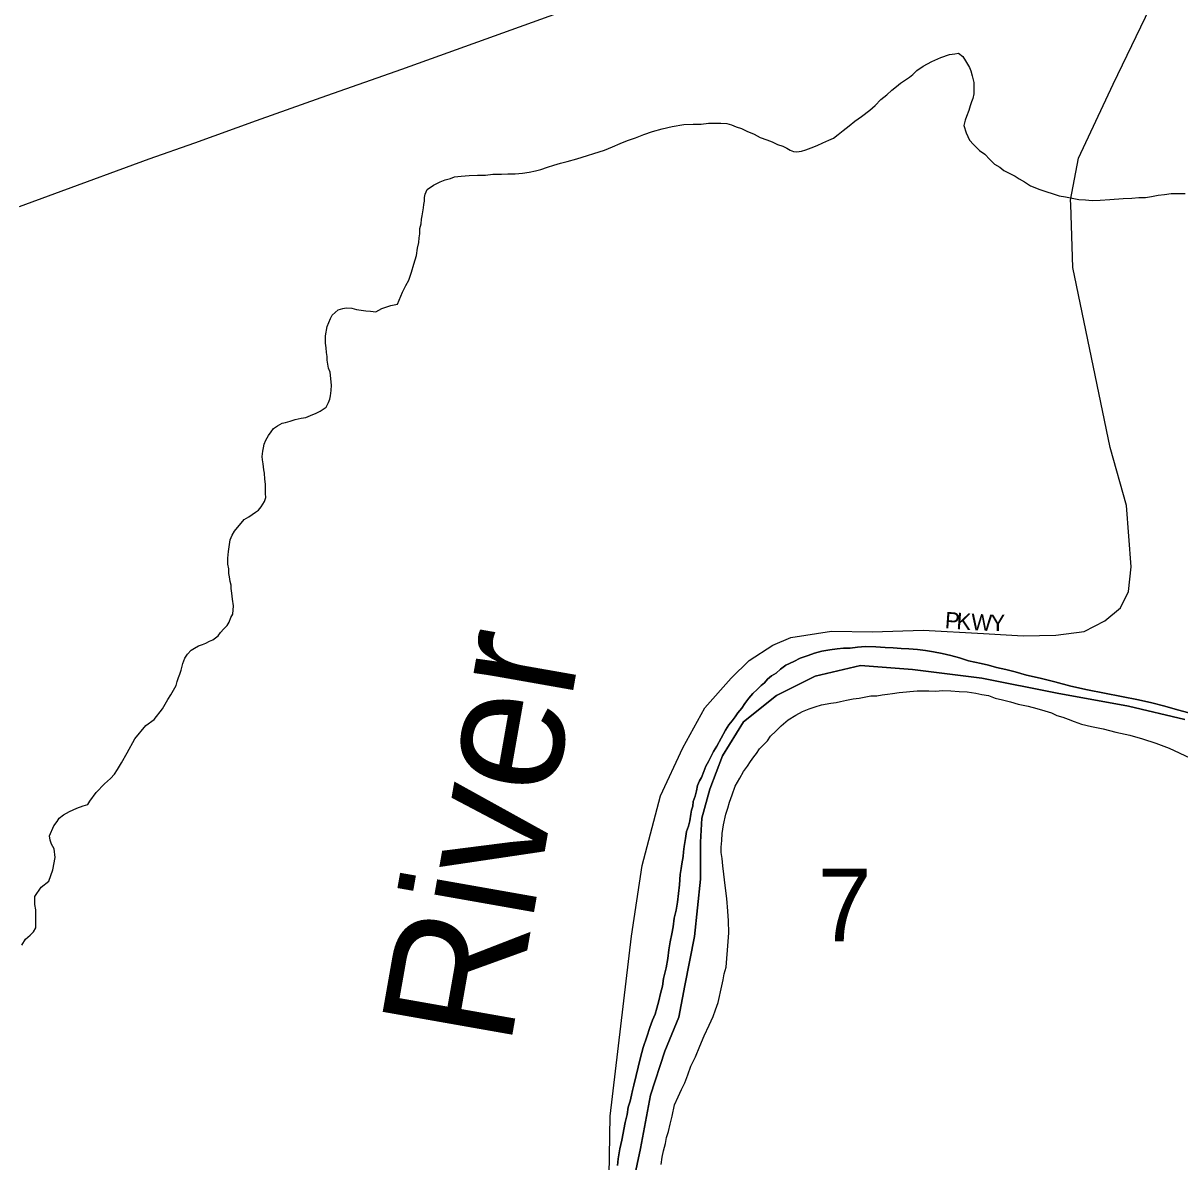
# Model space of a CAD drawing. Extents: x 2010165 to 2382125, y 1060529 to 1407316.
# Drawn here: x 2146217 to 2149732, y 1253396 to 1256857 of the extents above; entities that cross this region are included whole.
import ezdxf

# ---------------------------------------------------------------- set-up
doc = ezdxf.new("R2010")
doc.units = 0
for name, color, linetype in [('GM_X_City_Street', 7, 'Continuous'), ('GM_X_City_Street_Text', 7, 'Continuous'), ('GM_X_Corporation', 7, 'Continuous'), ('GM_X_Major_River', 7, 'Continuous'), ('GM_X_Major_River_Text', 7, 'Continuous'), ('GM_X_Minor_River', 7, 'Continuous'), ('GM_X_Section_Text', 7, 'Continuous'), ('GM_X_State_Route', 7, 'Continuous')]:
    doc.layers.add(name, color=color, linetype=linetype)

msp = doc.modelspace()

# ---------------------------------------------------------------- linework, layer by layer
at = {"layer": 'GM_X_City_Street'}
for points in [[(2149400.3, 1256305.9), (2149399.9, 1256319.4), (2149424.4, 1256446.5), (2149529.1, 1256671.6), (2149656.2, 1256935.3), (2149687.4, 1257053.9), (2149694.1, 1257173.8), (2149653.9, 1257428), (2149589.8, 1257721.8)], [(2147994.6, 1253172.2), (2148000.3, 1253534.9), (2148065, 1254081.8), (2148098, 1254296.1), (2148153.1, 1254508.3), (2148221.8, 1254654.3), (2148288.4, 1254776.3), (2148368.8, 1254866.2), (2148423.1, 1254920.1), (2148495.3, 1254965.9), (2148549.4, 1254989.7), (2148673.5, 1255009.3), (2148797.5, 1255006.8), (2148951.5, 1255012.2), (2149135.5, 1255001.4), (2149255.5, 1254994.9), (2149355.5, 1254996.6), (2149441.6, 1255008.2), (2149503.7, 1255040.1), (2149551.9, 1255079.9), (2149576.2, 1255129.9), (2149584.5, 1255204.1), (2149569.5, 1255390.5), (2149520.3, 1255567), (2149406.6, 1256114.4), (2149400.3, 1256305.9)]]:
    msp.add_lwpolyline(points, dxfattribs=at)
at = {"layer": 'GM_X_Corporation'}
for points in [[(2148072.7, 1253341), (2148092.9, 1253435.7), (2148123.7, 1253598.7), (2148167.2, 1253731.9), (2148209.2, 1253835), (2148227.4, 1253931.6), (2148256.5, 1254080.6), (2148275.1, 1254255.4), (2148274.9, 1254367.7), (2148279.5, 1254440), (2148303.8, 1254528.7), (2148341.9, 1254629.7), (2148406, 1254733.3), (2148506.5, 1254813.5), (2148623.5, 1254872), (2148761, 1254904.8), (2148919.4, 1254892), (2149130.2, 1254866.1), (2149359.3, 1254820.6), (2149576.3, 1254780.9), (2149747.3, 1254740.2)], [(2149747.3, 1254740.2), (2149576.3, 1254780.9), (2149359.3, 1254820.6), (2149130.2, 1254866.1), (2148919.4, 1254892), (2148761, 1254904.8), (2148623.5, 1254872), (2148506.5, 1254813.5), (2148406, 1254733.3), (2148341.9, 1254629.7), (2148303.8, 1254528.7), (2148279.5, 1254440), (2148274.9, 1254367.7), (2148275.1, 1254255.4), (2148256.5, 1254080.6), (2148227.4, 1253931.6), (2148209.2, 1253835), (2148167.2, 1253731.9), (2148123.7, 1253598.7), (2148092.9, 1253435.7), (2148072.7, 1253341)]]:
    msp.add_lwpolyline(points, dxfattribs=at)
at = {"layer": 'GM_X_Major_River'}
for points in [[(2148024.7, 1253404.8), (2148030.1, 1253435), (2148035.6, 1253461.2), (2148046.7, 1253515.6), (2148052.2, 1253539.8), (2148055.8, 1253561.9), (2148061.5, 1253580.1), (2148065.2, 1253598.3), (2148068.9, 1253612.4), (2148072.7, 1253628.5), (2148093.2, 1253713.2), (2148100.6, 1253743.4), (2148112.1, 1253775.8), (2148121.6, 1253804.1), (2148129.2, 1253826.3), (2148136.9, 1253844.5), (2148142.5, 1253862.7), (2148148.2, 1253884.8), (2148153.8, 1253907), (2148159.4, 1253929.2), (2148162.9, 1253953.4), (2148170.4, 1253985.6), (2148175.8, 1254013.8), (2148179.4, 1254040), (2148182.9, 1254064.1), (2148188.5, 1254088.3), (2148192.1, 1254110.5), (2148195.6, 1254136.6), (2148201.2, 1254160.8), (2148204.8, 1254185), (2148208.3, 1254211.1), (2148211.8, 1254237.3), (2148213.2, 1254269.4), (2148216.9, 1254287.6), (2148218.6, 1254301.6), (2148222.2, 1254323.8), (2148224, 1254337.9), (2148225.7, 1254354), (2148229.3, 1254378.1), (2148232.9, 1254400.3), (2148238.6, 1254416.4), (2148242.3, 1254432.6), (2148245.9, 1254452.7), (2148247.7, 1254464.8), (2148251.5, 1254476.9), (2148253.2, 1254491), (2148259, 1254507.1), (2148262.7, 1254523.3), (2148266.4, 1254539.4), (2148272.1, 1254553.6), (2148278, 1254563.7), (2148285.7, 1254581.9), (2148291.4, 1254598.1), (2148299.1, 1254612.3), (2148306.9, 1254626.5), (2148314.6, 1254642.7), (2148324.4, 1254658.9), (2148351.6, 1254707.6), (2148361.3, 1254723.8), (2148371.1, 1254736.1), (2148380.9, 1254748.3), (2148388.7, 1254760.5), (2148400.5, 1254774.8), (2148410.2, 1254789), (2148422, 1254805.3), (2148433.8, 1254819.6), (2148447.6, 1254831.9), (2148459.4, 1254844.1), (2148469.3, 1254852.3), (2148479.1, 1254862.6), (2148491, 1254872.8), (2148504.9, 1254881.1), (2148518.7, 1254893.4), (2148534.5, 1254905.8), (2148558.4, 1254916.3), (2148578.3, 1254926.7), (2148602.2, 1254935.2), (2148622.1, 1254941.6), (2148644.1, 1254948), (2148668.1, 1254952.5), (2148690.1, 1254954.9), (2148710.1, 1254957.3), (2148730.2, 1254957.7), (2148752.2, 1254960.1), (2148776.3, 1254962.6), (2148808.4, 1254961.2), (2148836.5, 1254959.7), (2148860.6, 1254958.2), (2148884.7, 1254956.6), (2148908.8, 1254955.1), (2148935, 1254953.6), (2148959.1, 1254950), (2148983.3, 1254946.5), (2149009.5, 1254941), (2149035.6, 1254935.4), (2149061.9, 1254927.9), (2149090.1, 1254918.4), (2149128.4, 1254911.1), (2149150.6, 1254905.5), (2149174.8, 1254898), (2149203, 1254892.5)], [(2149203, 1254892.5), (2149174.8, 1254898), (2149150.6, 1254905.5), (2149128.4, 1254911.1), (2149090.1, 1254918.4), (2149061.9, 1254927.9), (2149035.6, 1254935.4), (2149009.5, 1254941), (2148983.3, 1254946.5), (2148959.1, 1254950), (2148935, 1254953.6), (2148908.8, 1254955.1), (2148884.7, 1254956.6), (2148860.6, 1254958.2), (2148836.5, 1254959.7), (2148808.4, 1254961.2), (2148776.3, 1254962.6), (2148752.2, 1254960.1), (2148730.2, 1254957.7), (2148710.1, 1254957.3), (2148690.1, 1254954.9), (2148668.1, 1254952.5), (2148644.1, 1254948), (2148622.1, 1254941.6), (2148602.2, 1254935.2), (2148578.3, 1254926.7), (2148558.4, 1254916.3), (2148534.5, 1254905.8), (2148518.7, 1254893.4), (2148504.9, 1254881.1), (2148491, 1254872.8), (2148479.1, 1254862.6), (2148469.3, 1254852.3), (2148459.4, 1254844.1), (2148447.6, 1254831.9), (2148433.8, 1254819.6), (2148422, 1254805.3), (2148410.2, 1254789), (2148400.5, 1254774.8), (2148388.7, 1254760.5), (2148380.9, 1254748.3), (2148371.1, 1254736.1), (2148361.3, 1254723.8), (2148351.6, 1254707.6), (2148324.4, 1254658.9), (2148314.6, 1254642.7), (2148306.9, 1254626.5), (2148299.1, 1254612.3), (2148291.4, 1254598.1), (2148285.7, 1254581.9), (2148278, 1254563.7), (2148272.1, 1254553.6), (2148266.4, 1254539.4), (2148262.7, 1254523.3), (2148259, 1254507.1), (2148253.2, 1254491), (2148251.5, 1254476.9), (2148247.7, 1254464.8), (2148245.9, 1254452.7), (2148242.3, 1254432.6), (2148238.6, 1254416.4), (2148232.9, 1254400.3), (2148229.3, 1254378.1), (2148225.7, 1254354), (2148224, 1254337.9), (2148222.2, 1254323.8), (2148218.6, 1254301.6), (2148216.9, 1254287.6), (2148213.2, 1254269.4), (2148211.8, 1254237.3), (2148208.3, 1254211.1), (2148204.8, 1254185), (2148201.2, 1254160.8), (2148195.6, 1254136.6), (2148192.1, 1254110.5), (2148188.5, 1254088.3), (2148182.9, 1254064.1), (2148179.4, 1254040), (2148175.8, 1254013.8), (2148170.4, 1253985.6), (2148162.9, 1253953.4), (2148159.4, 1253929.2), (2148153.8, 1253907), (2148148.2, 1253884.8), (2148142.5, 1253862.7), (2148136.9, 1253844.5), (2148129.2, 1253826.3), (2148121.6, 1253804.1), (2148112.1, 1253775.8), (2148100.6, 1253743.4), (2148093.2, 1253713.2), (2148072.7, 1253628.5), (2148068.9, 1253612.4), (2148065.2, 1253598.3), (2148061.5, 1253580.1), (2148055.8, 1253561.9), (2148052.2, 1253539.8), (2148046.7, 1253515.6), (2148035.6, 1253461.2), (2148030.1, 1253435), (2148024.7, 1253404.8)], [(2149203, 1254892.5), (2149231.2, 1254885), (2149265.5, 1254875.6), (2149307.9, 1254866.4), (2149352.2, 1254855.2), (2149400.6, 1254842.1), (2149451, 1254831), (2149606.1, 1254799.9), (2149646.4, 1254790.6), (2149686.7, 1254781.3), (2149725.1, 1254770), (2149759.3, 1254760.6)], [(2149759.3, 1254760.6), (2149725.1, 1254770), (2149686.7, 1254781.3), (2149646.4, 1254790.6), (2149606.1, 1254799.9), (2149451, 1254831), (2149400.6, 1254842.1), (2149352.2, 1254855.2), (2149307.9, 1254866.4), (2149265.5, 1254875.6), (2149231.2, 1254885), (2149203, 1254892.5)], [(2148671.1, 1254790), (2148687.1, 1254792.3), (2148701.1, 1254794.6), (2148719.1, 1254798.9), (2148739.1, 1254803.3), (2148757.1, 1254805.7), (2148773.1, 1254808), (2148793.1, 1254812.4), (2148811.2, 1254812.7), (2148827.2, 1254815), (2148843.2, 1254817.4), (2148859.2, 1254819.7), (2148879.2, 1254822.1), (2148933.3, 1254827.1), (2148951.4, 1254827.5), (2148969.4, 1254827.8), (2148989.5, 1254826.2), (2149011.5, 1254828.6), (2149035.7, 1254827.1), (2149061.8, 1254825.6), (2149085.9, 1254824), (2149112, 1254820.5), (2149130.2, 1254816.8), (2149150.3, 1254813.2), (2149170.5, 1254805.6), (2149192.7, 1254800), (2149216.9, 1254794.4), (2149241.1, 1254786.8), (2149271.3, 1254781.4), (2149297.5, 1254773.9), (2149321.8, 1254766.3), (2149341.9, 1254760.7), (2149358.1, 1254753), (2149376.3, 1254747.3), (2149392.5, 1254741.6), (2149410.7, 1254733.9), (2149432.9, 1254726.3), (2149463.1, 1254718.8), (2149499.4, 1254711.5), (2149537.7, 1254702.2), (2149580, 1254693), (2149618.3, 1254681.7), (2149658.7, 1254668.4), (2149699.1, 1254653.1), (2149761.9, 1254624.2)], [(2148671.1, 1254790), (2148687.1, 1254792.3), (2148701.1, 1254794.6), (2148719.1, 1254798.9), (2148739.1, 1254803.3), (2148757.1, 1254805.7), (2148773.1, 1254808), (2148793.1, 1254812.4), (2148811.2, 1254812.7), (2148827.2, 1254815), (2148843.2, 1254817.4), (2148859.2, 1254819.7), (2148879.2, 1254822.1), (2148933.3, 1254827.1), (2148951.4, 1254827.5), (2148969.4, 1254827.8), (2148989.5, 1254826.2), (2149011.5, 1254828.6), (2149035.7, 1254827.1), (2149061.8, 1254825.6), (2149085.9, 1254824), (2149112, 1254820.5), (2149130.2, 1254816.8), (2149150.3, 1254813.2), (2149170.5, 1254805.6), (2149192.7, 1254800), (2149216.9, 1254794.4), (2149241.1, 1254786.8), (2149271.3, 1254781.4), (2149297.5, 1254773.9), (2149321.8, 1254766.3), (2149341.9, 1254760.7), (2149358.1, 1254753), (2149376.3, 1254747.3), (2149392.5, 1254741.6), (2149410.7, 1254733.9), (2149432.9, 1254726.3), (2149463.1, 1254718.8), (2149499.4, 1254711.5), (2149537.7, 1254702.2), (2149580, 1254693), (2149618.3, 1254681.7), (2149658.7, 1254668.4), (2149699.1, 1254653.1), (2149761.9, 1254624.2)], [(2148155.4, 1253387.2), (2148159, 1253409.4), (2148162.7, 1253429.5), (2148168.3, 1253451.7), (2148171.9, 1253469.8), (2148177.6, 1253488), (2148183.2, 1253510.2), (2148188.8, 1253534.4), (2148196.2, 1253568.7), (2148207.8, 1253593), (2148217.4, 1253615.2), (2148227.1, 1253635.5), (2148236.6, 1253659.7), (2148246.2, 1253686), (2148259.7, 1253714.4), (2148273.1, 1253746.8), (2148286.6, 1253779.1), (2148302, 1253811.5), (2148313.6, 1253837.8), (2148321.2, 1253858.1), (2148328.8, 1253880.3), (2148332.5, 1253898.4), (2148336.3, 1253912.5), (2148340, 1253930.7), (2148343.6, 1253948.8), (2148347.3, 1253966.9), (2148353, 1253987.1), (2148359.5, 1254065.5), (2148361, 1254091.6), (2148360.4, 1254127.8), (2148357.8, 1254157.8), (2148355.1, 1254195.9), (2148350.3, 1254235.9), (2148345.7, 1254270), (2148343.2, 1254296), (2148340.8, 1254318), (2148338.4, 1254336.1), (2148338.1, 1254352.1), (2148339.7, 1254372.2), (2148341.3, 1254394.3), (2148344.9, 1254420.5), (2148352.3, 1254452.7), (2148358, 1254470.9), (2148363.7, 1254489.1), (2148371.3, 1254511.3), (2148380.8, 1254537.6), (2148394.4, 1254561.9), (2148406.1, 1254582.2), (2148417.8, 1254598.5), (2148427.6, 1254612.7), (2148437.3, 1254626.9), (2148445.2, 1254637.1), (2148454.9, 1254651.4), (2148466.8, 1254663.6), (2148478.6, 1254675.9), (2148488.3, 1254690.1), (2148504.1, 1254704.5), (2148519.9, 1254720.9), (2148541.6, 1254739.3), (2148565.4, 1254753.8), (2148585.3, 1254764.2), (2148605.2, 1254772.7), (2148623.2, 1254779), (2148643.1, 1254785.4), (2148671.1, 1254790)], [(2148155.4, 1253387.2), (2148159, 1253409.4), (2148162.7, 1253429.5), (2148168.3, 1253451.7), (2148171.9, 1253469.8), (2148177.6, 1253488), (2148183.2, 1253510.2), (2148188.8, 1253534.4), (2148196.2, 1253568.7), (2148207.8, 1253593), (2148217.4, 1253615.2), (2148227.1, 1253635.5), (2148236.6, 1253659.7), (2148246.2, 1253686), (2148259.7, 1253714.4), (2148273.1, 1253746.8), (2148286.6, 1253779.1), (2148302, 1253811.5), (2148313.6, 1253837.8), (2148321.2, 1253858.1), (2148328.8, 1253880.3), (2148332.5, 1253898.4), (2148336.3, 1253912.5), (2148340, 1253930.7), (2148343.6, 1253948.8), (2148347.3, 1253966.9), (2148353, 1253987.1), (2148359.5, 1254065.5), (2148361, 1254091.6), (2148360.4, 1254127.8), (2148357.8, 1254157.8), (2148355.1, 1254195.9), (2148350.3, 1254235.9), (2148345.7, 1254270), (2148343.2, 1254296), (2148340.8, 1254318), (2148338.4, 1254336.1), (2148338.1, 1254352.1), (2148339.7, 1254372.2), (2148341.3, 1254394.3), (2148344.9, 1254420.5), (2148352.3, 1254452.7), (2148358, 1254470.9), (2148363.7, 1254489.1), (2148371.3, 1254511.3), (2148380.8, 1254537.6), (2148394.4, 1254561.9), (2148406.1, 1254582.2), (2148417.8, 1254598.5), (2148427.6, 1254612.7), (2148437.3, 1254626.9), (2148445.2, 1254637.1), (2148454.9, 1254651.4), (2148466.8, 1254663.6), (2148478.6, 1254675.9), (2148488.3, 1254690.1), (2148504.1, 1254704.5), (2148519.9, 1254720.9), (2148541.6, 1254739.3), (2148565.4, 1254753.8), (2148585.3, 1254764.2), (2148605.2, 1254772.7), (2148623.2, 1254779), (2148643.1, 1254785.4), (2148671.1, 1254790)], [(2148023, 1253384.7), (2148024.7, 1253404.8)], [(2148024.7, 1253404.8), (2148023, 1253384.7)]]:
    msp.add_lwpolyline(points, dxfattribs=at)
at = {"layer": 'GM_X_Minor_River'}
for points in [[(2148188.9, 1256542.8), (2148224.9, 1256549.6), (2148253, 1256550.1), (2148277.1, 1256550.6), (2148299.1, 1256553), (2148319.2, 1256553.4), (2148337.2, 1256553.7), (2148355.3, 1256552.1), (2148369.5, 1256548.3), (2148383.6, 1256542.6), (2148399.8, 1256536.8), (2148416, 1256529.1), (2148438.2, 1256519.5), (2148456.5, 1256509.8), (2148476.7, 1256502.2), (2148492.8, 1256496.5), (2148509, 1256488.8), (2148525.2, 1256483.1), (2148537.3, 1256477.3), (2148547.5, 1256471.4), (2148557.6, 1256467.6), (2148567.7, 1256465.8), (2148581.7, 1256468.1), (2148595.6, 1256472.4), (2148611.6, 1256478.7), (2148629.5, 1256485.1), (2148647.4, 1256493.4), (2148665.3, 1256501.8), (2148679.3, 1256508.1), (2148693.1, 1256518.4), (2148708.9, 1256530.7), (2148726.7, 1256545.1), (2148744.5, 1256559.5), (2148764.3, 1256573.9), (2148790.1, 1256592.5), (2148805.9, 1256606.8), (2148823.6, 1256625.2), (2148841.4, 1256639.6), (2148857.1, 1256654), (2148871, 1256664.3), (2148882.9, 1256674.6), (2148910.6, 1256693.1), (2148920.5, 1256701.4), (2148932.3, 1256713.6), (2148952.1, 1256726.1), (2148978, 1256740.6), (2149005.8, 1256753.2), (2149031.7, 1256761.7), (2149047.8, 1256764), (2149059.7, 1256766.2), (2149072, 1256756.4), (2149080.3, 1256742.6), (2149086.5, 1256732.6), (2149092.7, 1256722.7), (2149096.9, 1256712.8), (2149101.2, 1256696.8), (2149105.6, 1256676.8), (2149105.9, 1256658.8), (2149106.2, 1256642.7), (2149102.4, 1256628.6), (2149098.6, 1256618.5), (2149094.8, 1256606.4), (2149091.1, 1256592.2), (2149083.4, 1256574), (2149079.6, 1256561.9), (2149075.9, 1256545.8), (2149082.3, 1256523.8), (2149092.8, 1256502), (2149105.1, 1256488.1), (2149123.5, 1256470.4), (2149139.7, 1256458.7), (2149154.1, 1256442.9), (2149168.4, 1256429.1), (2149184.6, 1256419.4), (2149196.8, 1256409.6), (2149209, 1256403.8), (2149219.1, 1256398), (2149231.3, 1256392.2), (2149243.5, 1256384.4), (2149259.7, 1256374.7), (2149278, 1256363), (2149306.3, 1256351.5), (2149364.8, 1256332.6), (2149385, 1256328.9), (2149405.1, 1256325.3), (2149425.2, 1256321.7), (2149445.3, 1256320.1), (2149465.4, 1256318.4), (2149489.5, 1256318.9), (2149519.6, 1256321.5), (2149559.6, 1256324.2), (2149585.7, 1256324.8), (2149607.8, 1256327.2), (2149627.8, 1256327.6), (2149645.8, 1256329.9), (2149665.8, 1256334.3), (2149685.8, 1256336.7), (2149705.9, 1256339.1), (2149725.9, 1256339.5), (2149748, 1256339.9)], [(2146943.3, 1255539.6), (2146945, 1255555.7), (2146946.8, 1255565.8), (2146948.6, 1255577.8), (2146954.4, 1255590), (2146962.2, 1255604.2), (2146970, 1255614.4), (2146977.9, 1255624.6), (2146989.8, 1255632.8), (2147003.6, 1255641.1), (2147013.6, 1255643.3), (2147027.6, 1255647.6), (2147043.6, 1255651.9), (2147061.6, 1255656.3), (2147075.6, 1255658.5), (2147089.5, 1255664.8), (2147107.4, 1255671.2), (2147119.4, 1255677.4), (2147137.2, 1255689.8), (2147145, 1255704), (2147148.8, 1255714.1), (2147150.6, 1255724.2), (2147152.3, 1255740.3), (2147154, 1255756.4), (2147149.3, 1255796.4), (2147145, 1255808.4), (2147142.8, 1255820.4), (2147140.6, 1255832.4), (2147140.3, 1255844.4), (2147138.1, 1255856.4), (2147137.8, 1255870.5), (2147135.6, 1255884.5), (2147135.4, 1255894.5), (2147135.2, 1255906.5), (2147140.7, 1255934.8), (2147150.2, 1255959), (2147156.1, 1255969.2), (2147173.8, 1255985.6), (2147187.8, 1255989.8), (2147197.8, 1255992), (2147215.9, 1255990.4), (2147230, 1255986.6), (2147244.1, 1255984.9), (2147258.2, 1255983.1), (2147272.2, 1255981.4), (2147288.3, 1255979.7), (2147306.2, 1255990.1), (2147334.1, 1255998.7), (2147354.1, 1256003.1), (2147369.5, 1256039.5), (2147379.2, 1256059.7), (2147388.9, 1256076), (2147396.5, 1256100.2), (2147404, 1256124.4), (2147411.6, 1256150.7), (2147415.2, 1256172.8), (2147418.9, 1256190.9), (2147420.6, 1256205), (2147422.4, 1256217.1), (2147422.1, 1256233.1), (2147425.8, 1256247.3), (2147427.6, 1256261.3), (2147429.4, 1256271.4), (2147431.2, 1256283.5), (2147433, 1256295.6), (2147434.8, 1256305.6), (2147436.6, 1256315.7), (2147436.4, 1256327.8), (2147438.2, 1256337.8), (2147444, 1256352), (2147463.8, 1256364.4), (2147483.7, 1256374.8), (2147499.6, 1256381.1), (2147515.6, 1256385.5), (2147527.5, 1256389.7), (2147547.6, 1256392.1), (2147571.6, 1256394.6), (2147597.7, 1256395.1), (2147621.7, 1256395.5), (2147643.8, 1256397.9), (2147669.9, 1256398.4), (2147689.9, 1256398.8), (2147712, 1256399.3), (2147734, 1256401.7), (2147754, 1256404.1), (2147774, 1256408.5), (2147790, 1256412.8), (2147809.9, 1256419.2), (2147829.9, 1256425.6), (2147849.8, 1256432), (2147869.8, 1256436.4), (2147899.8, 1256445), (2147983.6, 1256470.7), (2148007.5, 1256481.2), (2148031.4, 1256491.7), (2148053.3, 1256500.1), (2148077.2, 1256508.6), (2148103.1, 1256519.1), (2148129, 1256527.7), (2148159, 1256536.3), (2148188.9, 1256542.8)], [(2146212.4, 1254054.5), (2146224.1, 1254072.8), (2146238, 1254085.1), (2146247.8, 1254095.3), (2146255.6, 1254107.5), (2146254.6, 1254161.7), (2146252.3, 1254177.7), (2146251.8, 1254201.8), (2146271.4, 1254230.2), (2146295.1, 1254248.7), (2146306.5, 1254283.1), (2146313.8, 1254321.3), (2146311.3, 1254347.4), (2146303, 1254361.3), (2146298.8, 1254373.2), (2146296.5, 1254387.2), (2146310, 1254417.6), (2146319.8, 1254429.8), (2146325.7, 1254440), (2146339.5, 1254450.3), (2146357.4, 1254460.7), (2146379.3, 1254471.1), (2146399.2, 1254477.5), (2146413.2, 1254481.8), (2146419, 1254491.9), (2146438.6, 1254518.4), (2146464.2, 1254545), (2146481.9, 1254561.4), (2146493.7, 1254573.7), (2146503.5, 1254587.9), (2146515.2, 1254608.2), (2146532.7, 1254638.6), (2146556, 1254681.2), (2146589.3, 1254722), (2146615.1, 1254740.6), (2146640.5, 1254773.2), (2146648.3, 1254787.4), (2146656.1, 1254801.6), (2146665.8, 1254815.8), (2146673.6, 1254830), (2146681.4, 1254844.2), (2146685.1, 1254856.3), (2146688.9, 1254868.4), (2146692.8, 1254878.5), (2146696.5, 1254890.6), (2146702.2, 1254910.8), (2146707.9, 1254927), (2146715.7, 1254939.2), (2146727.5, 1254951.4), (2146737.4, 1254957.6), (2146749.4, 1254963.9), (2146761.3, 1254968.1), (2146771.3, 1254972.3), (2146783.2, 1254978.6), (2146793.2, 1254982.8), (2146809, 1254995.1), (2146816.8, 1255005.3), (2146826.7, 1255015.6), (2146836.5, 1255025.8), (2146842.3, 1255035.9), (2146848.1, 1255050.1), (2146853.9, 1255060.2), (2146855.4, 1255086.3), (2146853.1, 1255106.4), (2146850.7, 1255124.4), (2146848.5, 1255138.4), (2146848.3, 1255148.4), (2146846, 1255160.4), (2146843.8, 1255174.4), (2146841.6, 1255184.4), (2146841.3, 1255198.5), (2146839, 1255212.5), (2146838.7, 1255230.5), (2146840.3, 1255250.6), (2146843.9, 1255272.8), (2146845.7, 1255286.9), (2146851.4, 1255301), (2146859.2, 1255313.2), (2146888.7, 1255347.9), (2146902.6, 1255356.2), (2146922.4, 1255370.6), (2146932.3, 1255376.8), (2146940.2, 1255387), (2146949.9, 1255403.3), (2146953.7, 1255415.4), (2146953.4, 1255427.4), (2146953.2, 1255439.4), (2146952.9, 1255455.5), (2146950.6, 1255471.5), (2146950.3, 1255489.6), (2146948.1, 1255499.6), (2146945.7, 1255517.6), (2146943.5, 1255529.6), (2146943.3, 1255539.6)]]:
    msp.add_lwpolyline(points, dxfattribs=at)
at = {"layer": 'GM_X_State_Route'}
msp.add_lwpolyline([(2146205.9, 1256299.8), (2146313.1, 1256339.2), (2146600, 1256444.8), (2146737.9, 1256493.7), (2146925.5, 1256561.5), (2147122.6, 1256630.9), (2147367, 1256717.5), (2148097.3, 1256980.7)], dxfattribs=at)

# ---------------------------------------------------------------- texts
at = {"layer": 'GM_X_City_Street_Text'}
for s, rotation, p in [('P', 355.8171, (2149016.6, 1255018.1)), ('K', 355.7991, (2149051.7, 1255015.5)), ('W', 357.2027, (2149096.9, 1255012.2)), ('Y', 359.9233, (2149156.6, 1255009.4))]:
    msp.add_text(s, height=50, rotation=rotation, dxfattribs=at).set_placement(p)
at = {"layer": 'GM_X_Major_River_Text'}
msp.add_text('River', height=400.28, rotation=79.9912, dxfattribs=at).set_placement((2147695.8, 1253738.8))
at = {"layer": 'GM_X_Section_Text'}
msp.add_text('7', height=221, rotation=0, dxfattribs=at).set_placement((2148630.9, 1254065.8))

doc.saveas('drawing.dxf')
